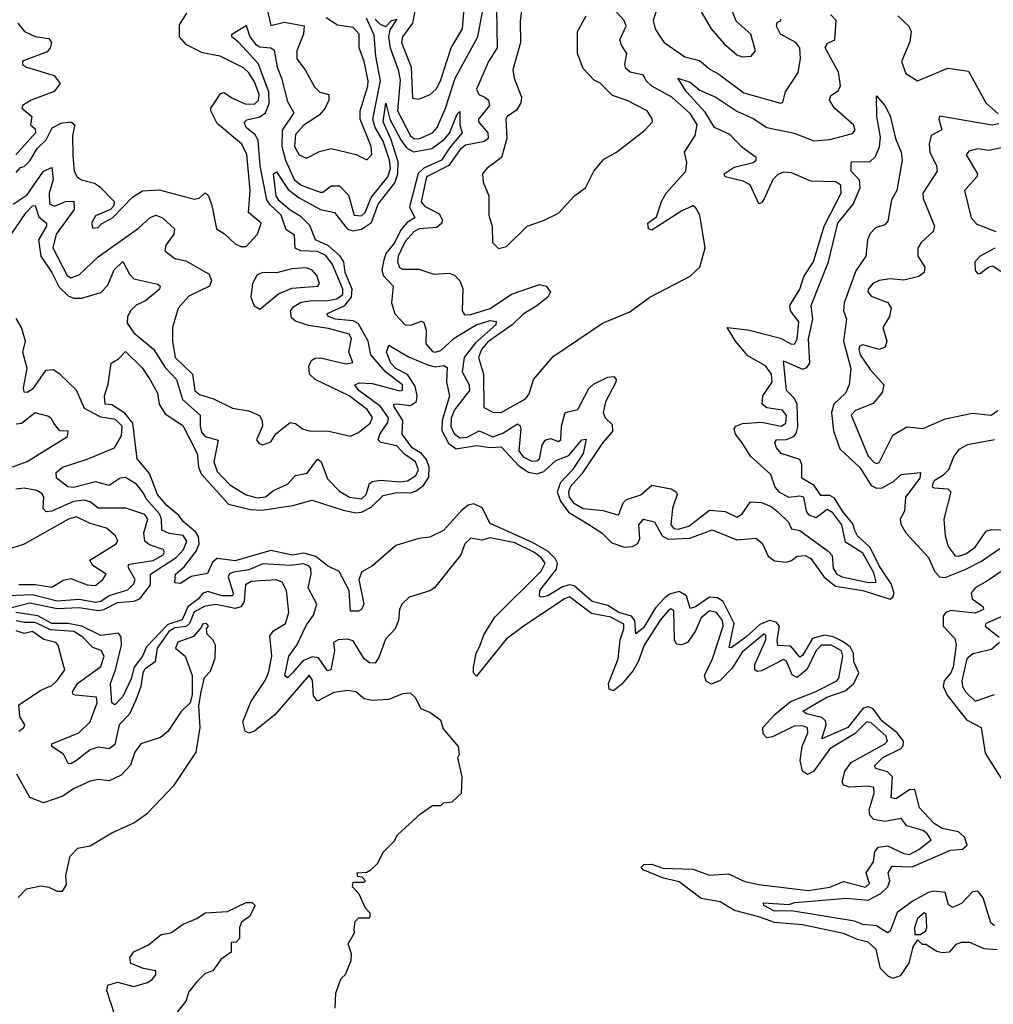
# Model space of a CAD drawing. Extents: x 2472589 to 2662339, y 701009 to 849030.
# Tile 296 of 406: x 2557398 to 2560951, y 788515 to 792108. Entities that reach past the tile are written whole.
import ezdxf

# ---------------------------------------------------------------- set-up
doc = ezdxf.new("R2010")
doc.units = 0

msp = doc.modelspace()

# ---------------------------------------------------------------- linework, layer by layer
at = {"layer": '0CON05XD'}
for points in [[(2558695, 792110), (2558715, 792090), (2558735, 792082.7), (2558755, 792105.5), (2558775, 792110), (2558748.8, 792071.2), (2558744.4, 792045), (2558750, 792005), (2558779.8, 791925), (2558787.1, 791887.1), (2558776.5, 791775), (2558825, 791683.8), (2558836, 791675), (2558855, 791673.4), (2558904.4, 791695), (2558921.8, 791715), (2558952.6, 791785), (2558987.3, 791895), (2559070, 792045), (2559095.5, 792184.5)], [(2559137, 792217), (2559141.2, 792005), (2559108.8, 791955), (2559065.4, 791855), (2559073.3, 791835), (2559095.3, 791825.3)], [(2559738.2, 792195), (2559710, 792105), (2559717.7, 792075), (2559735.4, 792045), (2559750.5, 792025), (2559825, 791972.3), (2559879.1, 791959.1), (2559917.3, 791927.3), (2559949.7, 791909.7), (2560040.7, 791840.7), (2560175, 791804), (2560183, 791807), (2560192.5, 791845), (2560239.4, 791915), (2560247.5, 791965), (2560245.5, 792005), (2560230, 792025), (2560174.5, 792055), (2560160, 792085), (2560162.7, 792097.3), (2560176.7, 792105), (2560175, 792110)], [(2558845.4, 792164.6), (2558831.5, 792095), (2558795.6, 792045), (2558791.8, 792025), (2558826.7, 791935), (2558832.2, 791822.2), (2558855, 791817.5), (2558896, 791835), (2558917.8, 791855), (2558934.4, 791885), (2558973.1, 792005), (2559014.3, 792075), (2559019.4, 792135)], [(2559234.2, 792175), (2559224.2, 792104.2), (2559225.7, 792024.3), (2559197.5, 791925), (2559202.5, 791895), (2559230, 791825), (2559227.5, 791805), (2559211.7, 791778.3), (2559177.5, 791755), (2559172, 791745), (2559175.7, 791675), (2559156.7, 791605), (2559102.5, 791565), (2559087.5, 791545), (2559090, 791515), (2559110, 791465), (2559110, 791395), (2559123, 791353), (2559123.3, 791295), (2559145, 791272.5), (2559175, 791280), (2559250, 791355), (2559310, 791375), (2559365, 791402.5), (2559423.6, 791466.4), (2559462.5, 791495), (2559493.3, 791555), (2559530.5, 791599.5), (2559576.7, 791625), (2559680, 791705), (2559707.5, 791735), (2559706.7, 791746.7), (2559687.5, 791775), (2559615, 791813.3), (2559561.7, 791831.7), (2559516.4, 791876.4), (2559495, 791887.5), (2559455, 791930), (2559433.3, 791985), (2559433.3, 792065), (2559465, 792122.5)], [(2559885, 792136.2), (2559921.2, 792075), (2559969.5, 792019.5), (2560015, 791980), (2560035, 791972.5), (2560067.5, 791975), (2560083.3, 791995), (2560065.8, 792055), (2560012.4, 792102.4), (2559986.2, 792175)], [(2557375, 791434.7), (2557425, 791469.5), (2557484.9, 791555.1), (2557515, 791568.6), (2557520.6, 791525), (2557506, 791475), (2557506.5, 791436.5), (2557525, 791427.3), (2557565.8, 791444.2), (2557596, 791446), (2557596.7, 791415), (2557531.7, 791325), (2557519.7, 791275), (2557571.8, 791175), (2557585, 791165.6), (2557615, 791176.5), (2557685, 791242.1), (2557832.2, 791347.8), (2557875, 791385.8), (2557895, 791394.2), (2557920, 791385), (2557963.3, 791345), (2557961.2, 791325), (2557931.2, 791285), (2557927.5, 791265), (2557965, 791236), (2558005, 791228.6), (2558089.5, 791179.5), (2558098.1, 791155), (2558091.4, 791135), (2558015, 791098.8), (2557976.2, 791055), (2557956.2, 790985), (2557955.5, 790934.5), (2557965.9, 790875), (2558029.2, 790815), (2558037.9, 790755), (2558055, 790740), (2558105, 790724.7), (2558175, 790690), (2558235, 790680), (2558273.3, 790663.3), (2558282.9, 790645), (2558284.2, 790625), (2558262, 790575), (2558271.7, 790561.7), (2558285, 790556.7), (2558315, 790567.5), (2558333.6, 790596.4), (2558385, 790637.5), (2558405, 790634.2), (2558430.8, 790615), (2558455, 790607.5), (2558526.2, 790606.2), (2558605, 790588), (2558635, 790601.9), (2558677.5, 790635), (2558686, 790656), (2558666.4, 790685), (2558600.4, 790735), (2558477.1, 790795), (2558455.7, 790815), (2558453.8, 790845), (2558464.4, 790865.6), (2558476.8, 790873.2), (2558495.6, 790874.4), (2558588.3, 790851.7), (2558613.6, 790856.4), (2558598.9, 790895), (2558609.4, 790945), (2558600.7, 790960.7), (2558525, 790981.2), (2558451.7, 790991.7), (2558405, 791007.8), (2558390.2, 791020.2), (2558386.7, 791045), (2558398.8, 791061.2), (2558425, 791077.5), (2558463.4, 791083.4), (2558515, 791081.5), (2558555, 791088.9), (2558577.4, 791105), (2558577.1, 791125), (2558540, 791215), (2558515, 791247.5), (2558485, 791262.5), (2558424.3, 791264.3), (2558403.8, 791273.8), (2558401.4, 791321.4), (2558370.9, 791340.9), (2558352.4, 791395), (2558311.9, 791431.9), (2558300.4, 791450.4), (2558276.1, 791575), (2558268.6, 791668.6), (2558258, 791688), (2558224.2, 791715), (2558217.4, 791732.6), (2558227, 791743), (2558275, 791753.7), (2558295, 791768.4), (2558308.3, 791801.7), (2558307.3, 791845), (2558268, 791948), (2558196.7, 792026.7), (2558172.5, 792045), (2558172, 792055), (2558225, 792087.5), (2558237.9, 792045), (2558258.3, 792018.3), (2558275, 792009.1), (2558315, 792006), (2558326.6, 791996.6), (2558338.4, 791935), (2558354.2, 791894.2), (2558375, 791810), (2558398.6, 791768.6), (2558356.6, 791705), (2558355.1, 791645.1), (2558368.5, 791595), (2558400.5, 791525), (2558425, 791503.7), (2558495, 791478.9), (2558505, 791478.6), (2558535, 791501.4), (2558565, 791501.4), (2558597.6, 791467.6), (2558619.2, 791395), (2558645, 791391.8), (2558658.9, 791405), (2558681.4, 791458.6), (2558742.2, 791535), (2558750.9, 791565), (2558747.5, 791595), (2558725.1, 791665), (2558695.8, 791715), (2558686.9, 791745), (2558715.4, 791885.4), (2558697.6, 791975), (2558691.8, 792051.8), (2558663.6, 792113.6)], [(2557385, 791550), (2557401.7, 791568.3), (2557415, 791572.5), (2557435, 791593.3), (2557461.5, 791638.5), (2557495, 791669.2), (2557516.5, 791713.5), (2557549.1, 791730.9), (2557585, 791735.7), (2557599.2, 791725), (2557590.5, 791685), (2557592.4, 791612.4), (2557597.5, 791555), (2557608, 791535), (2557623.8, 791523.8), (2557670.9, 791510.9), (2557689.7, 791499.7), (2557742.5, 791445), (2557741.7, 791428.3), (2557730, 791415), (2557675, 791392.5), (2557660, 791365), (2557665, 791347.5), (2557685, 791350), (2557696.7, 791363.3), (2557737.5, 791385), (2557810, 791460), (2557846.4, 791483.6), (2557906.9, 791486.9), (2558035, 791453.1), (2558053.6, 791456.4), (2558075, 791476.7), (2558086.7, 791465), (2558100, 791430), (2558116, 791345), (2558146.1, 791326.1), (2558185, 791290), (2558205, 791280), (2558225, 791280.8), (2558265.8, 791325), (2558280, 791365), (2558233.8, 791405), (2558239.5, 791485), (2558227.4, 791617.4), (2558207.5, 791655), (2558118.8, 791728.8), (2558096, 791775), (2558096.2, 791785), (2558112, 791808), (2558130.7, 791839.3), (2558145, 791842.5), (2558172.5, 791822.5), (2558221.4, 791801.4), (2558255, 791799.4), (2558269.5, 791815), (2558272.1, 791835), (2558255, 791880.8), (2558235, 791914), (2558215, 791932.5), (2558130, 791975), (2558065, 791987.5), (2558006.6, 792016.6), (2557982, 792045), (2557981.2, 792088.8), (2558008.1, 792131.9)], [(2558304.2, 792135), (2558315, 792087.5), (2558365, 792099.4), (2558436.1, 792086.1), (2558434.2, 792055.8), (2558410, 791995), (2558410, 791965), (2558440, 791925), (2558473.6, 791863.6), (2558493.9, 791843.9), (2558526.7, 791835), (2558526.7, 791815), (2558513.3, 791785), (2558490.6, 791759.4), (2558435, 791722.9), (2558405, 791688.8), (2558400.9, 791645), (2558418, 791615), (2558445, 791602.9), (2558492.4, 791627.6), (2558535, 791638.1), (2558625.8, 791615.8), (2558665, 791596.7), (2558683.8, 791616.2), (2558680.8, 791645), (2558640.5, 791745), (2558640.6, 791775), (2558669.1, 791865), (2558670, 791885), (2558655.5, 791955), (2558637.5, 792005), (2558637.1, 792055), (2558615, 792079.5), (2558557.8, 792087.8), (2558516.2, 792115)], [(2558725.3, 791225.2), (2558719.6, 791195), (2558724.4, 791175), (2558760.9, 791135), (2558755.2, 791075), (2558766.7, 791035), (2558805, 790994.1), (2558825, 790992.9), (2558865, 791008.1), (2558872.7, 791002.7), (2558882.1, 790975), (2558880.9, 790925), (2558905, 790896.9), (2558915, 790894.2), (2558935, 790901.1), (2558983.8, 790946.2), (2559063.5, 790995), (2559115, 791009.7), (2559137.2, 791007.2), (2559136.1, 790995), (2559061.4, 790928.6), (2559020.4, 790875), (2559013.4, 790823.4), (2559038.7, 790775), (2559039.4, 790755), (2558985, 790683.8), (2558973.4, 790653.4), (2558971.8, 790621.9), (2558985, 790596.8), (2559005, 790582.3), (2559030.6, 790585), (2559075, 790608.2), (2559125, 790586.2), (2559161.2, 790598.8), (2559215, 790633.1), (2559225, 790626), (2559227.3, 790615), (2559220.3, 790535), (2559235, 790513.3), (2559266.9, 790496.9), (2559285, 790497.7), (2559295, 790505.6), (2559305.3, 790555), (2559316, 790574), (2559335, 790579.5), (2559365, 790568.6), (2559372.5, 790575), (2559375.9, 790625), (2559389.2, 790675), (2559435, 790685.5), (2559475, 790762.5), (2559491.6, 790778.4), (2559545, 790802.9), (2559566.1, 790806.1), (2559575.4, 790795.4), (2559573.5, 790785), (2559536.2, 790713.8), (2559527.2, 790675), (2559534.6, 790655), (2559560.4, 790630.4), (2559561.5, 790605), (2559526.6, 790565), (2559449.5, 790450.5), (2559408.1, 790405), (2559400.8, 790385), (2559403.4, 790365), (2559419.2, 790345), (2559455, 790324.7), (2559527.1, 790317.1), (2559579.2, 790300.8), (2559585, 790302.5), (2559600.6, 790345), (2559612.6, 790357.4), (2559665, 790374.6), (2559705, 790409.5), (2559775.4, 790395.4), (2559794, 790385), (2559797.8, 790375), (2559780.8, 790325), (2559774.7, 790265), (2559785, 790250.9), (2559801.5, 790248.5), (2559840.5, 790259.5), (2559915, 790318.2), (2559972.7, 790312.7), (2560015, 790292.5), (2560035, 790304.3), (2560065, 790348.8), (2560105.7, 790345.7), (2560140.9, 790330.9), (2560165, 790312), (2560204.1, 790274.1), (2560215, 790250), (2560245, 790243.3), (2560348.8, 790168.8), (2560363.1, 790153.1), (2560366.5, 790105), (2560380, 790085), (2560400, 790075), (2560496.4, 790053.6), (2560524, 790055), (2560515, 790089.5), (2560475, 790160.8), (2560411.6, 790201.6), (2560398.8, 790265), (2560365, 790308.8), (2560345, 790320), (2560305, 790290.6), (2560279.3, 790299.3), (2560270, 790315), (2560260, 790365), (2560245, 790369.4), (2560205, 790363.8), (2560172.3, 790382.3), (2560155, 790402.5), (2560138.8, 790448.8), (2560065.6, 790515), (2560035, 790564), (2560010.6, 790595), (2560005.7, 790615), (2560012, 790625), (2560035.4, 790634.6), (2560105, 790638.8), (2560176.7, 790625), (2560193.5, 790635), (2560196, 790664), (2560182.5, 790682.5), (2560125, 790691.2), (2560107.8, 790705), (2560110.4, 790735), (2560144, 790785), (2560141.2, 790815), (2560120.4, 790845), (2560055, 790881.3), (2560010, 790935), (2559980, 790985), (2560055, 790976.1), (2560175, 790945.3), (2560215, 790924.5), (2560227.1, 790925), (2560235, 790943.3), (2560242.1, 791005), (2560211.5, 791045), (2560208.2, 791065), (2560245.2, 791124.8), (2560259.6, 791170.4), (2560295, 791224.3), (2560333.8, 791355), (2560395.9, 791475), (2560394.2, 791504.2), (2560376.9, 791516.9), (2560285, 791518.9), (2560215, 791549), (2560185, 791551.4), (2560165, 791542.9), (2560146.5, 791525), (2560115, 791454), (2560105, 791439.2), (2560095, 791436.2), (2560064.5, 791505), (2560038.8, 791518.8), (2559972.5, 791535), (2559968.8, 791545), (2560005, 791570.5), (2560075, 791587.5), (2560085.5, 791595), (2560086.4, 791605), (2560033.4, 791643.4), (2559989.3, 791689.3), (2559934.2, 791715), (2559900.3, 791770.3), (2559831.8, 791845), (2559800, 791895), (2559845, 791880.6), (2559880.4, 791850.4), (2559938.6, 791825), (2560015, 791773.8), (2560075, 791747.3), (2560125, 791714.6), (2560225, 791693.5), (2560295.8, 791665.8), (2560355, 791670.3), (2560437.2, 791692.8), (2560447.5, 791705), (2560440.5, 791725), (2560371.9, 791785), (2560353.8, 791815), (2560358.8, 791831.2), (2560385, 791848.8), (2560393.1, 791866.9), (2560386.7, 791916.7), (2560338, 792005), (2560345, 792021.2), (2560373.3, 792035), (2560377.9, 792105), (2560356.7, 792126.7)], [(2559095.3, 791825.3), (2559109.4, 791815), (2559112.5, 791795), (2559072.1, 791745), (2559072.1, 791735), (2559106.4, 791695), (2559108.2, 791675), (2559095, 791663.7), (2559025, 791650.3), (2559005, 791633.4), (2558964, 791576), (2558883, 791535), (2558863, 791443), (2558875, 791427.8), (2558929.3, 791399.3), (2558939.4, 791379.4), (2558938.9, 791365), (2558920.5, 791349.5), (2558856.2, 791345), (2558837.7, 791335), (2558805, 791299.1), (2558778.8, 791245), (2558776.9, 791225), (2558783.7, 791203.7), (2558795, 791197.5), (2558855, 791197.5), (2558909.3, 791179.3), (2558965, 791182.5), (2558985, 791176), (2559004, 791155), (2559015, 791127.5), (2559013.3, 791045), (2559021.4, 791031.4), (2559045, 791032.5), (2559115, 791053.9), (2559193.4, 791106.6), (2559295, 791141.8), (2559320, 791135), (2559335.7, 791115), (2559325.7, 791095), (2559285, 791064.1), (2559235, 791033.7), (2559195.4, 790994.6), (2559105, 790931.4), (2559083.8, 790905), (2559072.9, 790875), (2559091.2, 790815), (2559092.2, 790692.2), (2559125, 790675.7), (2559155, 790674.3), (2559244, 790725), (2559257.6, 790742.4), (2559273.8, 790795), (2559345, 790878.8), (2559525, 791000), (2559625, 791042.5), (2559697.5, 791095), (2559845, 791172.5), (2559880, 791205), (2559900, 791275), (2559880, 791395), (2559865, 791422.5), (2559855, 791428.8), (2559815, 791410.5), (2559705, 791340), (2559692.5, 791345), (2559690, 791365), (2559721.7, 791388.3), (2559740, 791445), (2559757.8, 791475), (2559829.4, 791555), (2559833.2, 791586.8), (2559824.5, 791625), (2559863.8, 791685), (2559870.6, 791725), (2559846.2, 791765), (2559777.9, 791825), (2559704.5, 791865), (2559684.4, 791885), (2559675, 791905.7), (2559626.3, 791916.3), (2559610.2, 791930.2), (2559606.7, 791945), (2559613.3, 791985), (2559593.8, 792015), (2559588.8, 792035), (2559611.5, 792085), (2559604.6, 792104.6), (2559568, 792145)], [(2560602.3, 792122.3), (2560642.5, 792085), (2560651.1, 792065), (2560647, 792027), (2560616.5, 791955), (2560632.2, 791912.3), (2560675, 791885.5), (2560785, 791930.8), (2560860.7, 791920.7), (2560924.4, 791805), (2560969.2, 791765)], [(2557391.2, 792095), (2557415.6, 792065), (2557455, 792047.3), (2557505, 792040), (2557514.2, 792025), (2557510, 792005), (2557498.9, 791991.1), (2557415, 791959.2), (2557408.8, 791955), (2557408.8, 791945), (2557423.3, 791935), (2557524.4, 791904.4), (2557546.2, 791875), (2557523.8, 791846.2), (2557440, 791815), (2557408.8, 791795), (2557406.7, 791785), (2557442, 791755), (2557437.5, 791725), (2557455, 791710), (2557456.2, 791695), (2557383.8, 791615)], [(2560955, 788801.4), (2560941.9, 788811.9), (2560913.6, 788903.6), (2560895, 788927.8), (2560875, 788924.6), (2560835, 788882.9), (2560801.7, 788868.3), (2560787.7, 788877.7), (2560775, 788922.5), (2560735, 788927.2), (2560715, 788922.7), (2560658.3, 788891.7), (2560600, 788850), (2560575, 788781.2), (2560565, 788776), (2560525, 788800.9), (2560475, 788806.4), (2560445, 788818.4), (2560215, 788856), (2560153.3, 788855), (2560113.8, 788875), (2560112.5, 788885), (2560205, 788879.2), (2560226.4, 788886.4), (2560415, 788901.8), (2560495, 788895.2), (2560540.5, 788919.5), (2560566.5, 788943.5), (2560573.3, 788965), (2560567.1, 788995), (2560581.7, 789018.3), (2560655, 789016), (2560795, 789077.3), (2560838.7, 789081.3), (2560855.3, 789095), (2560846.5, 789125), (2560824.3, 789144.3), (2560765, 789155.9), (2560735, 789174.3), (2560681.8, 789231.8), (2560665, 789298.5), (2560645, 789297.6), (2560595, 789264.7), (2560578.3, 789268.3), (2560582.9, 789345), (2560565, 789362.5), (2560522.5, 789375), (2560517.8, 789385), (2560547.5, 789415), (2560613, 789447), (2560622.1, 789457.9), (2560623.1, 789475), (2560600.9, 789505), (2560545, 789548.6), (2560512.6, 789592.6), (2560495, 789600.6), (2560476.2, 789595), (2560419.7, 789525), (2560325, 789483.3), (2560341.1, 789535), (2560339.4, 789549.4), (2560325, 789561.1), (2560270, 789575), (2560256.7, 789585), (2560343.6, 789635), (2560411.1, 789658.9), (2560442.2, 789685), (2560460.8, 789725), (2560442, 789765), (2560440.6, 789795), (2560428.7, 789818.7), (2560399.5, 789839.5), (2560366.2, 789856.2), (2560335, 789861.4), (2560290.9, 789849.1), (2560255, 789787.5), (2560245, 789782), (2560212.3, 789822.3), (2560164.7, 789824.7), (2560162.2, 789842.3), (2560171.4, 789895), (2560159, 789909), (2560135, 789914.8), (2560099.3, 789900.7), (2560048.7, 789855), (2559995, 789815.8), (2559986.7, 789816.7), (2560005.3, 789904.7), (2559965, 789984.7), (2559945, 789998.3), (2559915, 790000), (2559865, 789965.4), (2559845, 789959.4), (2559831.1, 790005), (2559805, 790021.7), (2559769.1, 790010.9), (2559752.2, 789997.8), (2559718.4, 789961.6), (2559675, 789888.5), (2559647, 789867), (2559643.2, 789915), (2559631.2, 789931.2), (2559584.6, 789945), (2559545, 789969.6), (2559487.8, 789985), (2559422, 790042), (2559405, 790045.9), (2559378.6, 790038.6), (2559325, 790005.6), (2559305, 790000), (2559295, 790003.3), (2559295.8, 790025), (2559357.2, 790102.8), (2559360.5, 790125), (2559352.2, 790142.2), (2559327.1, 790167.1), (2559270.1, 790200.1), (2559115, 790269.6), (2559086.5, 790326.5), (2559055, 790341.6), (2559035, 790335.9), (2559011.9, 790318.1), (2558945, 790244.3), (2558895, 790220), (2558855, 790214.4), (2558771, 790189), (2558685.6, 790115), (2558646.8, 790093.2), (2558636.1, 790065), (2558654.2, 789975), (2558646.2, 789955), (2558635, 789950), (2558605, 789950), (2558600, 790025), (2558564.2, 790094.2), (2558522, 790115), (2558479.2, 790149.2), (2558435, 790161.1), (2558394.3, 790154.3), (2558315, 790170.7), (2558185, 790133.1), (2558118.6, 790141.4), (2558101.7, 790128.3), (2558083.6, 790086.4), (2558023.6, 790076.4), (2557985, 790050), (2557965, 790052.5), (2557966.7, 790085), (2557998.8, 790111.2), (2558041.7, 790168.3), (2558052.7, 790195), (2558051.4, 790221.4), (2558039.6, 790239.6), (2557995.8, 790275), (2557978.9, 790298.9), (2557935, 790335.7), (2557901.1, 790375), (2557871.7, 790451.7), (2557827.5, 790505), (2557811.2, 790635), (2557782.4, 790672.4), (2557735, 790702.5), (2557710, 790705), (2557707.5, 790735), (2557721.7, 790778.3), (2557732.5, 790855), (2557759.3, 790870.7), (2557785, 790897.5), (2557845, 790837.5), (2557875, 790793.3), (2557901.2, 790745), (2557906.7, 790705), (2557929.7, 790669.7), (2557993.3, 790626.7), (2558045.7, 790525), (2558050.8, 790475), (2558060.9, 790450.9), (2558160.2, 790340.2), (2558240.7, 790320.7), (2558281.6, 790318.4), (2558394.6, 790335.4), (2558465, 790354), (2558578.1, 790318.1), (2558625, 790308.7), (2558645, 790311.3), (2558681.2, 790328.8), (2558725, 790371.5), (2558775, 790382.4), (2558825, 790381.2), (2558845, 790388.6), (2558872.3, 790407.7), (2558891.1, 790438.9), (2558892.4, 790475), (2558882.8, 790502.8), (2558864.8, 790524.8), (2558830.7, 790545), (2558793.8, 790595), (2558796.9, 790645), (2558764.4, 790695.6), (2558764.2, 790705), (2558773.8, 790706.2), (2558825, 790699.6), (2558846.5, 790715), (2558849.3, 790735), (2558841.2, 790771.2), (2558813.8, 790813.8), (2558771.4, 790835), (2558752.1, 790855), (2558736.7, 790895), (2558745, 790920), (2558817.3, 790877.3), (2558888, 790848), (2558915, 790841.4), (2558945.7, 790845.7), (2558958.3, 790838.3), (2558955.4, 790785), (2558966.2, 790735), (2558940.3, 790645), (2558938.5, 790608.5), (2558963, 790563), (2558991.5, 790541.5), (2559065, 790553.5), (2559115, 790546.2), (2559155, 790549.1), (2559220.3, 790480.3), (2559255, 790456.7), (2559285, 790451.1), (2559311.1, 790458.9), (2559355, 790499.2), (2559402.4, 790517.6), (2559450, 790575), (2559465, 790576.7), (2559455, 790524.4), (2559415, 790465.5), (2559371.3, 790418.7), (2559360, 790385), (2559371.2, 790351.2), (2559400.6, 790310.6), (2559475, 790266.3), (2559522.7, 790235), (2559559.2, 790199.2), (2559605, 790183.4), (2559635, 790185.2), (2559654.1, 790195.9), (2559661.2, 790215), (2559657.3, 790265), (2559675, 790285.6), (2559715.3, 790275.3), (2559742.5, 790225), (2559765, 790212.4), (2559843.9, 790216.1), (2559925, 790246.8), (2560015, 790210), (2560085, 790215.5), (2560107.8, 790197.8), (2560129.8, 790149.8), (2560153, 790133), (2560195, 790127.7), (2560215, 790134.2), (2560235, 790150), (2560265, 790152.5), (2560285, 790141.2), (2560333.5, 790073.5), (2560375, 790041), (2560475, 790025.2), (2560575, 789993.5), (2560585, 790000), (2560588.9, 790015), (2560578.9, 790048.9), (2560535, 790114.7), (2560501.3, 790181.3), (2560455, 790224.1), (2560446, 790244), (2560438.8, 790268.8), (2560400.4, 790315), (2560371.6, 790361.6), (2560355, 790371.5), (2560322.1, 790372.1), (2560297.7, 790407.7), (2560252.9, 790435), (2560252.8, 790485), (2560245, 790502.9), (2560177.5, 790525), (2560160, 790545), (2560154.4, 790565), (2560160, 790575), (2560195, 790575.8), (2560222.8, 790587.2), (2560232, 790598), (2560238.1, 790621.9), (2560235.2, 790705.2), (2560226.2, 790726.2), (2560196.4, 790755), (2560185, 790862.5), (2560255, 790832.7), (2560270.7, 790839.3), (2560281.9, 790855), (2560276.2, 790943.8), (2560293, 791015), (2560287.1, 791065), (2560350.3, 791225), (2560384.1, 791365), (2560440, 791435), (2560465.8, 791495), (2560462.3, 791522.3), (2560432.5, 791555), (2560432.5, 791585), (2560435, 791590), (2560500.6, 791589.4), (2560520.7, 791609.3), (2560536.2, 791643.8), (2560539.7, 791679.7), (2560526, 791755), (2560525, 791830), (2560555.8, 791795), (2560575, 791757.5), (2560594, 791675), (2560615.5, 791625), (2560618.1, 791595), (2560598.9, 791485), (2560579.1, 791450.9), (2560566.6, 791373.4), (2560555, 791360), (2560521.8, 791348.2), (2560502, 791328), (2560492.5, 791305), (2560486, 791245), (2560449, 791191), (2560406.8, 791075), (2560404.5, 791045), (2560415.8, 791015), (2560404.7, 790935), (2560431.1, 790835), (2560425.6, 790775), (2560412.1, 790745), (2560369.5, 790705), (2560360.6, 790675), (2560367.8, 790607.8), (2560391.5, 790541.5), (2560465, 790472.2), (2560505, 790408.6), (2560525, 790398.6), (2560545, 790399.4), (2560587, 790423), (2560615, 790448.5), (2560685.7, 790455.7), (2560682.9, 790435), (2560630.6, 790365), (2560627.1, 790315), (2560611.5, 790285), (2560613.6, 790266.4), (2560631.8, 790235), (2560714.6, 790145), (2560736.1, 790095), (2560754.8, 790074.8), (2560775, 790072.8), (2560849, 790101), (2560908.2, 790131.8), (2560975, 790178.2)], [(2557365, 791321.1), (2557422, 791405), (2557445, 791429.1), (2557455, 791430), (2557468.7, 791388.7), (2557495.6, 791365), (2557496.2, 791355), (2557466.9, 791305), (2557475.2, 791245), (2557515.4, 791185.4), (2557541.8, 791131.8), (2557575, 791100.3), (2557595, 791092.1), (2557625, 791091.9), (2557695, 791112), (2557720.3, 791139.7), (2557742.7, 791195), (2557775, 791225.8), (2557798.9, 791178.9), (2557815, 791161.8), (2557902.9, 791142.9), (2557910.8, 791135), (2557908.6, 791125), (2557857.9, 791082.1), (2557823.5, 791066.5), (2557803.6, 791046.4), (2557792.1, 791025), (2557790.6, 791000.6), (2557815.3, 790965), (2557886.2, 790906.2), (2557928.9, 790838.9), (2557970.4, 790795), (2557991.9, 790721.9), (2558056.9, 790665), (2558056.6, 790625), (2558062.3, 790602.3), (2558075, 790586.7), (2558123, 790573), (2558106.2, 790495), (2558119.1, 790459.1), (2558165, 790410.8), (2558225, 790373.6), (2558265, 790362.6), (2558295, 790367.2), (2558325, 790389.6), (2558375, 790413.1), (2558405.3, 790444.7), (2558447, 790453), (2558485, 790504), (2558498.9, 790495), (2558521.9, 790431.9), (2558565, 790387.8), (2558602, 790365), (2558645, 790358.9), (2558662.5, 790375), (2558674.5, 790415), (2558685, 790422.7), (2558715, 790427.5), (2558785, 790421.3), (2558814, 790425), (2558843.8, 790445), (2558853.6, 790465), (2558842.8, 790495), (2558802.8, 790522.8), (2558775, 790553.2), (2558716, 790565), (2558706.5, 790575), (2558712.2, 790595), (2558742, 790638), (2558743.8, 790655), (2558715, 790696.5), (2558635.4, 790755), (2558620.8, 790775), (2558637.3, 790782.7), (2558685, 790780.8), (2558785, 790753.1), (2558795, 790755.8), (2558795.8, 790775), (2558732.6, 790822.6), (2558679.5, 790885), (2558670.4, 790935), (2558635, 790998.3), (2558615, 791008.9), (2558549.4, 791015), (2558525.7, 791025), (2558518.6, 791035), (2558585, 791065.2), (2558609.6, 791095), (2558611.3, 791125), (2558586.4, 791185), (2558580.6, 791225), (2558567.4, 791245), (2558525, 791282.3), (2558477.5, 791305), (2558457.1, 791357.1), (2558425, 791388.8), (2558385, 791412.7), (2558345, 791447.3), (2558334.2, 791465), (2558324.5, 791545.5), (2558335, 791553.3), (2558378.6, 791488.6), (2558417.7, 791457.7), (2558495.9, 791415.9), (2558546.7, 791405), (2558594, 791344), (2558615, 791337.2), (2558645, 791343.3), (2558681.5, 791368.5), (2558706.3, 791435), (2558767.1, 791512.8), (2558778.5, 791545), (2558779.3, 791589.3), (2558752.8, 791672.8), (2558724.2, 791735), (2558735, 791803.3), (2558748.4, 791745), (2558789.4, 791669.4), (2558810.1, 791640.1), (2558835, 791626.1), (2558902.3, 791637.7), (2558948.1, 791671.9), (2558966.5, 791693.5), (2558995, 791763.3), (2559005, 791772.5), (2559004.2, 791725), (2559012.9, 791695), (2558968, 791642), (2558938.1, 791595), (2558873.2, 791566.8), (2558852.8, 791547.2), (2558820.7, 791425), (2558840, 791385), (2558812, 791368), (2558788.7, 791341.3), (2558765.9, 791294.1), (2558734.1, 791255), (2558725.3, 791225.2)], [(2560971.4, 791728.6), (2560946.5, 791723.5), (2560755, 791756.2), (2560752.9, 791745), (2560763.9, 791706.1), (2560749.4, 791699.4), (2560725, 791685.8), (2560717.1, 791655), (2560719.1, 791625), (2560744, 791575), (2560745.8, 791555), (2560694.4, 791475), (2560695.7, 791455), (2560736.9, 791355), (2560732, 791335), (2560688, 791295), (2560675.7, 791274.3), (2560676, 791245), (2560701.2, 791205), (2560698.8, 791185), (2560679.7, 791170.3), (2560625, 791157.5), (2560575, 791162.5), (2560534.1, 791155.9), (2560511.4, 791145), (2560494.3, 791125), (2560493.1, 791115), (2560505, 791098.6), (2560566.2, 791076.2), (2560578.9, 791055), (2560571.8, 791025), (2560548.5, 790985), (2560562.7, 790935), (2560556.7, 790913.3), (2560535, 790904.7), (2560475, 790921.5), (2560463.4, 790916.6), (2560460, 790905), (2560465.4, 790885), (2560501.5, 790831.5), (2560552, 790775), (2560545, 790747.5), (2560513.2, 790706.8), (2560447.8, 790682.2), (2560432, 790665), (2560494.7, 790514.7), (2560515, 790492.9), (2560525, 790488.6), (2560535, 790492.5), (2560585, 790592), (2560635, 790622), (2560695, 790616), (2560775, 790651.8), (2560875, 790671.6), (2560943.8, 790665), (2560967.6, 790682.4)], [(2561045, 791655.4), (2560935, 791631.1), (2560895, 791636.4), (2560861.7, 791628.3), (2560852.5, 791615), (2560893.8, 791545), (2560891.2, 791535), (2560845.7, 791485), (2560870, 791385), (2560891.5, 791361.5), (2560960, 791335)], [(2560956.2, 791273.8), (2560903.3, 791245), (2560883.8, 791225), (2560885, 791192.5), (2560895, 791180), (2560905, 791182.5), (2560935, 791206.7), (2560949.3, 791209.3), (2560979.3, 791189.3)], [(2558275, 791052), (2558342.8, 791107.2), (2558391.2, 791128.8), (2558486.2, 791135), (2558492, 791145), (2558482.5, 791175), (2558465, 791194.2), (2558445, 791203.1), (2558391.7, 791198.3), (2558335, 791184), (2558285, 791186), (2558265, 791176.7), (2558248, 791145), (2558241.2, 791095), (2558254.2, 791064.2), (2558275, 791052)], [(2557359.3, 789960.7), (2557435, 789980.4), (2557535, 789959.5), (2557615, 789962.4), (2557685, 789951.7), (2557705, 789955.9), (2557755, 789981.7), (2557814.3, 789985.7), (2557836.4, 789995), (2557875.3, 790045), (2557875.4, 790085), (2557969.3, 790145), (2557996.1, 790175), (2558008.3, 790205), (2557995, 790225.2), (2557943.2, 790233.2), (2557917.5, 790245), (2557915.9, 790285), (2557908.9, 790305), (2557860, 790360), (2557850.1, 790380.1), (2557825, 790412.7), (2557785, 790436.7), (2557765, 790434.5), (2557725, 790408.5), (2557675, 790421.6), (2557595, 790400.3), (2557573.4, 790403.4), (2557532.5, 790435), (2557531.4, 790455), (2557555, 790475.5), (2557645, 790504.1), (2557744.5, 790545), (2557770.1, 790589.9), (2557772, 790625), (2557748.4, 790648.4), (2557695, 790657.4), (2557635, 790689.5), (2557605, 790755.7), (2557545, 790814.5), (2557520.7, 790830.7), (2557492.2, 790827.8), (2557445, 790759.2), (2557425, 790747.9), (2557415, 790749.2), (2557411.6, 790765), (2557425.2, 790835), (2557410, 790895), (2557419.3, 790935), (2557405.2, 790985), (2557385, 791017.9)], [(2557523.3, 790635), (2557513, 790653), (2557500.7, 790660.7), (2557455, 790673.3), (2557405, 790634.3), (2557385, 790631.4)], [(2557366, 790474), (2557425, 790495.5), (2557573, 790587), (2557575, 790606.7), (2557545, 790607.5), (2557523.3, 790635)], [(2560955, 790574.8), (2560856.4, 790556.4), (2560825, 790539.6), (2560807.1, 790515), (2560787.1, 790465), (2560766.3, 790443.7), (2560735, 790425.4), (2560730, 790415), (2560728, 790405), (2560735, 790399.2), (2560785, 790395.7), (2560795.6, 790385), (2560770.4, 790285), (2560775.5, 790225), (2560786.5, 790185), (2560811.4, 790151.4), (2560825, 790149.6), (2560851, 790159), (2560885, 790183.6), (2560925, 790241.8), (2560945, 790247.9), (2561005, 790244.7)], [(2557355, 790007), (2557445, 790009.9), (2557535, 789986.9), (2557615, 789993.5), (2557675, 789982.6), (2557695, 789986.4), (2557725, 790006.5), (2557792.5, 790027.5), (2557815, 790048.9), (2557819.7, 790065), (2557796.2, 790105), (2557793.6, 790115), (2557798.6, 790121.4), (2557885, 790134.3), (2557922.1, 790155), (2557926.2, 790165), (2557921.4, 790175), (2557872.1, 790192.1), (2557854.6, 790205), (2557851.6, 790235), (2557865.3, 790285), (2557855, 790301.8), (2557785.5, 790325.5), (2557685, 790325.4), (2557655, 790347.9), (2557634.1, 790354.1), (2557595, 790349.2), (2557515, 790314.7), (2557495, 790311.9), (2557484.5, 790324.5), (2557486.2, 790365), (2557479.5, 790379.5), (2557460.4, 790390.4), (2557415, 790398.9), (2557384.8, 790395.2)], [(2557395, 790046.7), (2557455, 790046.8), (2557515, 790037.1), (2557557, 790063), (2557585, 790068.6), (2557645, 790045.6), (2557675, 790043.1), (2557701.2, 790065), (2557713.3, 790085), (2557665, 790116.2), (2557653.8, 790135), (2557750, 790195), (2557756, 790205), (2557748, 790225), (2557715, 790252.9), (2557655, 790269.2), (2557605, 790293.5), (2557576, 790285), (2557415, 790194.2), (2557355, 790174)], [(2560679.8, 789080.2), (2560723.8, 789115), (2560710.8, 789135), (2560695, 789148.6), (2560635.8, 789165.8), (2560615, 789193.3), (2560555, 789181.4), (2560515, 789189.2), (2560500.8, 789205), (2560497.8, 789225), (2560516.4, 789285), (2560515.4, 789305.4), (2560495, 789311.1), (2560425, 789307.5), (2560406, 789315), (2560399.4, 789325), (2560409.2, 789365), (2560432.8, 789397.2), (2560555, 789465.6), (2560565.5, 789475), (2560559.1, 789495), (2560505, 789542.5), (2560490, 789545), (2560447.3, 789502.7), (2560355, 789447.6), (2560295.2, 789364.8), (2560273.6, 789353.6), (2560254.4, 789365), (2560246.8, 789405), (2560254, 789456), (2560274.6, 789505), (2560273.4, 789523.4), (2560255, 789530.8), (2560225, 789529.2), (2560145, 789490.6), (2560125, 789487.1), (2560111.9, 789501.9), (2560110.7, 789525), (2560155, 789573.3), (2560210.6, 789619.4), (2560301.1, 789655), (2560380, 789695), (2560387.8, 789705), (2560402.4, 789785), (2560396.9, 789805), (2560360, 789825), (2560324.5, 789825), (2560305, 789805.5), (2560272.1, 789737.9), (2560235, 789707.5), (2560217.3, 789717.3), (2560196.6, 789766.6), (2560185, 789773.6), (2560105, 789731.8), (2560089.7, 789729.7), (2560081.4, 789735), (2560080.4, 789755), (2560120.9, 789845), (2560121.1, 789861.1), (2560115, 789866.2), (2560035, 789800), (2559998.5, 789741.5), (2559955, 789696.1), (2559923.4, 789683.4), (2559903.6, 789693.6), (2559896.9, 789715), (2559927, 789775), (2559965, 789894.2), (2559962.6, 789915), (2559941.5, 789945), (2559915, 789950.7), (2559884.7, 789925), (2559863.5, 789875), (2559835, 789835.5), (2559815, 789826.2), (2559795, 789828.6), (2559787.9, 789845), (2559785, 789952.5), (2559775, 789957.5), (2559765, 789951.1), (2559735, 789917.1), (2559677.4, 789825), (2559655.5, 789764.5), (2559636.7, 789733.3), (2559595, 789683.3), (2559565, 789658.8), (2559549.5, 789665), (2559546.8, 789685), (2559581.9, 789775), (2559589, 789845), (2559603.4, 789885), (2559602.3, 789902.3), (2559555, 789928.1), (2559485, 789940.8), (2559405, 790001.6), (2559386.5, 789995), (2559235, 789894.1), (2559173.1, 789846.9), (2559065, 789712.5), (2559054.6, 789724.6), (2559054.6, 789744.6), (2559063.8, 789795), (2559078.2, 789825), (2559093.5, 789865), (2559132.3, 789927.7), (2559300.9, 790095), (2559315.8, 790125), (2559301.2, 790145), (2559274.2, 790165), (2559205, 790198.5), (2559115, 790216.7), (2559085, 790208.9), (2559045, 790216.2), (2559022.5, 790195), (2559007.5, 790155), (2558912.5, 790035), (2558895, 790023.3), (2558819.3, 790000.7), (2558792.5, 789975), (2558784.1, 789955.9), (2558780.8, 789915), (2558768.6, 789885), (2558732.7, 789847.3), (2558709.3, 789780.7), (2558695, 789760), (2558675, 789760.8), (2558655, 789775.6), (2558615, 789840.8), (2558595, 789846.9), (2558560, 789845), (2558544, 789835), (2558546.9, 789805), (2558533.8, 789735), (2558522, 789732), (2558489.1, 789779.1), (2558465, 789783.3), (2558431.3, 789768.7), (2558394.4, 789725), (2558375, 789706), (2558366, 789715), (2558380.8, 789785), (2558409.6, 789825), (2558445, 789899.4), (2558470.7, 789935), (2558482.7, 789975), (2558451.5, 790035), (2558462, 790085), (2558460.3, 790105), (2558453.5, 790115), (2558432.3, 790122.3), (2558385, 790116), (2558285, 790121.7), (2558235, 790100.4), (2558178.2, 790091.8), (2558164.5, 790085.5), (2558158.6, 790075), (2558176.7, 790015), (2558174.3, 790005), (2558136, 790005), (2558085, 790020.8), (2558065.7, 790014.3), (2558050.8, 789995), (2558011.9, 789965), (2557991.6, 789918.4), (2557938.6, 789901.4), (2557860.6, 789819.4), (2557846.5, 789785), (2557815.6, 789745), (2557805, 789701.9), (2557775, 789637.8), (2557745, 789608.1), (2557734.6, 789614.6), (2557730, 789685), (2557747.8, 789735), (2557769.5, 789825), (2557768.4, 789855), (2557758.6, 789868.6), (2557695, 789860.5), (2557624.7, 789894.7), (2557575, 789904.9), (2557515, 789904.9), (2557465, 789932.1), (2557383.8, 789945)], [(2561037.4, 790132.6), (2560930.1, 790059.9), (2560885.2, 790034.8), (2560870.9, 790015), (2560874.6, 789995), (2560914.4, 789965), (2560915.6, 789955), (2560885, 789942.5), (2560795, 789952.5), (2560776.3, 789943.7), (2560768.3, 789931.7), (2560767.8, 789895), (2560810.2, 789850.2), (2560816.1, 789826.1), (2560804.8, 789745), (2560795.9, 789724.1), (2560771.9, 789695), (2560767.6, 789675), (2560782.5, 789642.5), (2560853.4, 789553.4), (2560906.4, 789525), (2560921.5, 789431.5), (2561002.5, 789302.5)], [(2558549.3, 788500.7), (2558552.5, 788555), (2558563, 788587), (2558571.7, 788608.3), (2558587, 788623), (2558607.5, 788675), (2558609.3, 788699.3), (2558597.5, 788735), (2558620, 788775), (2558618.3, 788788.3), (2558623, 788817), (2558635, 788830), (2558675, 788830), (2558677.5, 788835), (2558677, 788847), (2558660, 788865), (2558637, 788917), (2558613, 788943), (2558615, 788960), (2558655, 788960), (2558660, 788965), (2558648.3, 788978.3), (2558631.7, 788981.7), (2558630, 788995), (2558665, 788997.5), (2558680, 789005), (2558705, 789030), (2558725, 789070), (2558765, 789110), (2558777, 789133), (2558860.7, 789209.3), (2558905, 789240), (2558935, 789240), (2558945, 789250), (2558977, 789253), (2559010, 789285), (2559012.5, 789345), (2558997.5, 789415), (2559003, 789427), (2559000, 789455), (2558945, 789520), (2558935, 789550), (2558895, 789580), (2558863.6, 789593.6), (2558843, 789633), (2558825, 789650), (2558795, 789647.5), (2558745, 789626.5), (2558685, 789622.9), (2558655, 789630), (2558625, 789655.6), (2558595, 789660), (2558545, 789652.2), (2558485, 789620.9), (2558470.2, 789640.2), (2558467.3, 789697.3), (2558455, 789715.6), (2558328.8, 789571.2), (2558255, 789511.4), (2558235, 789503.8), (2558221.1, 789511.1), (2558212.9, 789545), (2558241.2, 789618.8), (2558293.8, 789696.2), (2558306.6, 789725), (2558318, 789785), (2558310.8, 789859.2), (2558325, 789877.8), (2558368.6, 789905), (2558380, 789945), (2558371.9, 790025), (2558355.7, 790055), (2558333.7, 790063.7), (2558242.7, 790057.3), (2558222.7, 790045), (2558218, 789985), (2558204.8, 789965.2), (2558185, 789958.9), (2558115, 789974), (2558075, 789967.2), (2558035, 789946.7), (2558017.8, 789905), (2558006.3, 789893.7), (2557965, 789888.3), (2557942.7, 789875), (2557899.4, 789815), (2557892.8, 789765), (2557855, 789737.8), (2557847.2, 789725), (2557840.5, 789675), (2557822.6, 789625), (2557797.3, 789572.7), (2557761.6, 789535), (2557745, 789462.9), (2557725, 789447.5), (2557685, 789452.6), (2557655, 789443.9), (2557605, 789404.6), (2557585, 789392.5), (2557575, 789393.3), (2557557.6, 789427.6), (2557515.8, 789455), (2557515.8, 789465), (2557614.5, 789505.5), (2557655, 789545.5), (2557681.3, 789615), (2557678.9, 789635), (2557602.4, 789642.4), (2557594, 789645), (2557590.6, 789655), (2557608.9, 789685), (2557695, 789747.1), (2557706.9, 789785), (2557695.4, 789805.4), (2557665, 789816.9), (2557629.1, 789855), (2557595.5, 789875), (2557510.9, 789880.9), (2557455, 789908.5), (2557415, 789907.6), (2557385, 789914.1)], [(2560994.5, 789935), (2560924.3, 789905), (2560921.4, 789895), (2560972.9, 789855)], [(2557393.3, 788905), (2557423.6, 788936.4), (2557475, 788947.5), (2557505, 788942.5), (2557535, 788927.5), (2557555, 788927.5), (2557569.3, 788950.7), (2557566.7, 788985), (2557582.5, 789055), (2557610, 789085), (2557655, 789092.5), (2557735, 789140), (2557815, 789177.5), (2557865, 789212.5), (2557962.5, 789315), (2558042.5, 789435), (2558056.7, 789525), (2558052.5, 789605), (2558060, 789655), (2558073, 789707), (2558095, 789730), (2558101.7, 789751.7), (2558111.7, 789778.3), (2558112.5, 789825), (2558102.5, 789845), (2558082.5, 789865), (2558080, 789885), (2558087.5, 789895), (2558080, 789905), (2558065, 789902.5), (2558060.7, 789889.3), (2558032.9, 789857.1), (2557975, 789836), (2557966.7, 789815), (2558002.5, 789785), (2558027.5, 789715), (2558027.5, 789645), (2558020, 789615), (2557987, 789583), (2557939.3, 789510.7), (2557911.7, 789488.3), (2557840, 789465), (2557818.6, 789435), (2557802.5, 789387.5), (2557768.9, 789351.1), (2557725, 789330), (2557685, 789335.6), (2557655, 789329.2), (2557595, 789300.8), (2557555.7, 789274.3), (2557485, 789250), (2557435, 789270), (2557387.5, 789355)], [(2557395, 789511.4), (2557413.3, 789525), (2557417.5, 789535), (2557398.8, 789565), (2557395, 789607.5), (2557478, 789662), (2557515, 789678.1), (2557535, 789696.7), (2557562.5, 789735), (2557554.3, 789765), (2557539.2, 789825), (2557530, 789835), (2557486.3, 789846.4), (2557445, 789875.3), (2557415, 789868.2), (2557385, 789877.8)], [(2560974.3, 789835), (2560945, 789810), (2560876, 789794), (2560855, 789775.7), (2560836.5, 789695), (2560838.6, 789675), (2560849.2, 789655), (2560885, 789620.6), (2560955, 789645.5)], [(2560965, 788713.8), (2560917.5, 788717.5), (2560865, 788740), (2560835, 788740), (2560815, 788732.5), (2560790, 788705), (2560765, 788702.5), (2560745, 788707.5), (2560705, 788732.5), (2560693, 788733), (2560675, 788750), (2560657.5, 788725), (2560642.9, 788665), (2560611.1, 788618.9), (2560585, 788609.4), (2560567.3, 788617.3), (2560540, 788645), (2560524.3, 788715), (2560495, 788741.9), (2560455, 788751.1), (2560405, 788773.3), (2560255, 788805.2), (2560153.2, 788813.2), (2560095, 788833.3), (2560007.3, 788857.3), (2559955, 788888.7), (2559885, 788900.7), (2559805, 788961.1), (2559748, 788975), (2559674, 789005), (2559666.2, 789015), (2559675.7, 789024.3), (2559705, 789026.5), (2559745, 789011.2), (2559855, 789007.5), (2559915, 788985.4), (2559985, 788990.7), (2560045, 788962.3), (2560095, 788951.5), (2560275, 788930.5), (2560355, 788942.5), (2560405, 788962.7), (2560485, 788942.5), (2560499.2, 788955), (2560486.7, 788995), (2560514.4, 789035), (2560519.4, 789070.6), (2560531.3, 789088.7), (2560565, 789092.9), (2560625, 789064.6), (2560645, 789061.2), (2560679.8, 789080.2)], [(2557745.8, 788475), (2557716, 788565), (2557720, 788585), (2557755, 788596), (2557815, 788580), (2557865, 788594), (2557881.2, 788605), (2557895, 788622.5), (2557895, 788636.7), (2557850, 788645), (2557803.9, 788663.9), (2557800, 788685), (2557815, 788706.7), (2557868.8, 788731.2), (2557915, 788770), (2557950, 788775), (2557995, 788806.7), (2558045, 788827.5), (2558075, 788848.8), (2558157, 788853), (2558225, 788886.2), (2558246.4, 788886.4), (2558257.5, 788875), (2558237.5, 788835), (2558207.5, 788815), (2558200, 788795), (2558200, 788755), (2558188.3, 788741.7), (2558170, 788740), (2558170, 788705), (2558131.7, 788678.3), (2558103, 788637), (2558075, 788627.5), (2558043.3, 788595), (2558015, 788560), (2558004, 788526), (2557955, 788462.5)], [(2560685, 788770), (2560705, 788782.5), (2560708.8, 788795), (2560705.6, 788845), (2560698.3, 788848.3), (2560675, 788827.5), (2560663.3, 788795), (2560665, 788770), (2560685, 788770)]]:
    msp.add_lwpolyline(points, dxfattribs=at)

doc.saveas('drawing.dxf')
